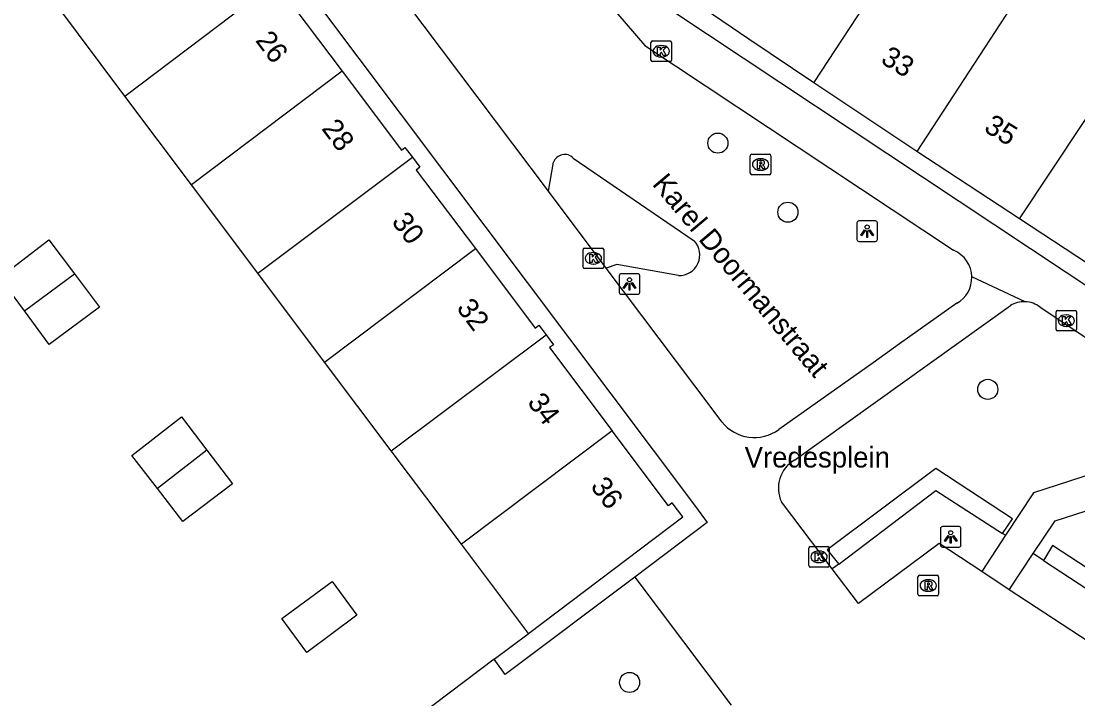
# Model space of a CAD drawing. Extents: x 160379 to 161131, y 383940 to 384849.
# Drawn here: x 160570.7 to 160622.1, y 384617.6 to 384650.5 of the extents above; entities that cross this region are included whole.
import ezdxf

# ---------------------------------------------------------------- set-up
doc = ezdxf.new("R2010")
doc.units = 0
for name, color, linetype in [('IMGEO_Boom', 7, 'Continuous'), ('IMGEO_Erf', 7, 'Continuous'), ('IMGEO_Groenvoorziening', 7, 'Continuous'), ('IMGEO_Kolk', 7, 'Continuous'), ('IMGEO_Lichtpunt', 7, 'Continuous'), ('IMGEO_Muur', 7, 'Continuous'), ('IMGEO_Openbare_ruimte_label', 7, 'Continuous'), ('IMGEO_Pand', 7, 'Continuous'), ('IMGEO_Pand_nummerreeks', 7, 'Continuous'), ('IMGEO_Rioolput', 7, 'Continuous'), ('IMGEO_Voetgangersgebied_open', 7, 'Continuous')]:
    doc.layers.add(name, color=color, linetype=linetype)

msp = doc.modelspace()

# ---------------------------------------------------------------- linework, layer by layer
at = {"layer": 'IMGEO_Boom'}
for centre in [(160604.584, 384644.607), (160607.989, 384641.25), (160617.703, 384632.647), (160600.293, 384618.414)]:
    msp.add_circle(centre, 0.489, dxfattribs=at)
at = {"layer": 'IMGEO_Erf'}
msp.add_lwpolyline([(160593.711, 384619.536), (160595.355, 384620.775), (160595.375, 384620.79)], dxfattribs=at)
at = {"layer": 'IMGEO_Groenvoorziening'}
for points in [[(160597.548, 384643.88), (160603.432, 384639.862)], [(160596.343, 384642.27), (160596.599, 384643.678)], [(160602.663, 384638.174), (160599.67, 384638.706), (160599.161, 384638.527)], [(160618.572, 384625.558), (160618.425, 384625.654)], [(160620.413, 384624.33), (160619.914, 384624.669)], [(160610.461, 384624.157), (160610.145, 384623.927)], [(160600.544, 384623.533), (160594.236, 384618.794), (160593.711, 384619.536)], [(160593.711, 384619.536), (160587.217, 384614.645)]]:
    msp.add_lwpolyline(points, dxfattribs=at)
for centre, radius, start, end in [((160597.136, 384643.486), 0.57, 43.7525, 160.2803), ((160602.704, 384639.174), 1.001, 267.6251, 43.3898)]:
    msp.add_arc(centre, radius, start, end, dxfattribs=at)
at = {"layer": 'IMGEO_Kolk'}
for p, q in [((160601.329, 384648.642), (160601.329, 384649.494)), ((160601.404, 384649.568), (160602.256, 384649.568)), ((160602.33, 384649.494), (160602.33, 384648.642)), ((160601.817, 384649.348), (160601.842, 384649.348)), ((160602.256, 384648.568), (160601.404, 384648.568)), ((160601.84, 384648.788), (160601.815, 384648.788)), ((160598.032, 384638.587), (160598.032, 384639.439)), ((160598.107, 384639.513), (160598.959, 384639.513)), ((160598.52, 384639.293), (160598.545, 384639.293)), ((160599.033, 384639.439), (160599.033, 384638.587)), ((160598.543, 384638.733), (160598.518, 384638.733)), ((160598.959, 384638.513), (160598.107, 384638.513)), ((160621.023, 384635.559), (160621.023, 384636.411)), ((160621.098, 384636.485), (160621.95, 384636.485)), ((160621.511, 384636.265), (160621.536, 384636.265)), ((160622.024, 384636.411), (160622.024, 384635.559)), ((160621.534, 384635.705), (160621.509, 384635.705)), ((160621.95, 384635.485), (160621.098, 384635.485)), ((160609, 384624.085), (160609, 384624.937)), ((160609.075, 384625.011), (160609.927, 384625.011)), ((160610.001, 384624.937), (160610.001, 384624.085)), ((160609.488, 384624.791), (160609.513, 384624.791)), ((160609.927, 384624.011), (160609.075, 384624.011)), ((160609.511, 384624.231), (160609.486, 384624.231))]:
    msp.add_line(p, q, dxfattribs=at)
for points in [[(160601.329, 384648.642), (160601.329, 384649.494)], [(160601.404, 384649.568), (160602.256, 384649.568)], [(160602.33, 384649.494), (160602.33, 384648.642)], [(160601.65, 384649.268), (160601.773, 384649.268), (160601.773, 384649.117), (160601.903, 384649.268), (160602.067, 384649.268), (160601.921, 384649.117), (160602.074, 384648.868), (160601.922, 384648.868), (160601.837, 384649.032), (160601.773, 384648.965), (160601.773, 384648.868), (160601.65, 384648.868), (160601.65, 384649.268)], [(160602.256, 384648.568), (160601.404, 384648.568)], [(160598.032, 384638.587), (160598.032, 384639.439)], [(160598.107, 384639.513), (160598.959, 384639.513)], [(160598.353, 384639.213), (160598.476, 384639.213), (160598.476, 384639.062), (160598.606, 384639.213), (160598.77, 384639.213), (160598.624, 384639.062), (160598.777, 384638.813), (160598.625, 384638.813), (160598.54, 384638.977), (160598.476, 384638.91), (160598.476, 384638.813), (160598.353, 384638.813), (160598.353, 384639.213)], [(160599.033, 384639.439), (160599.033, 384638.587)], [(160598.959, 384638.513), (160598.107, 384638.513)], [(160621.023, 384635.559), (160621.023, 384636.411)], [(160621.098, 384636.485), (160621.95, 384636.485)], [(160621.344, 384636.185), (160621.467, 384636.185), (160621.467, 384636.034), (160621.597, 384636.185), (160621.761, 384636.185), (160621.615, 384636.034), (160621.768, 384635.785), (160621.616, 384635.785), (160621.531, 384635.949), (160621.467, 384635.882), (160621.467, 384635.785), (160621.344, 384635.785), (160621.344, 384636.185)], [(160622.024, 384636.411), (160622.024, 384635.559)], [(160621.95, 384635.485), (160621.098, 384635.485)], [(160609, 384624.085), (160609, 384624.937)], [(160609.075, 384625.011), (160609.927, 384625.011)], [(160610.001, 384624.937), (160610.001, 384624.085)], [(160609.321, 384624.711), (160609.444, 384624.711), (160609.444, 384624.56), (160609.574, 384624.711), (160609.738, 384624.711), (160609.592, 384624.56), (160609.745, 384624.311), (160609.593, 384624.311), (160609.508, 384624.475), (160609.444, 384624.408), (160609.444, 384624.311), (160609.321, 384624.311), (160609.321, 384624.711)], [(160609.927, 384624.011), (160609.075, 384624.011)]]:
    msp.add_lwpolyline(points, dxfattribs=at)
for centre, start, end in [((160601.406, 384649.492), 91.552, 178.448), ((160601.406, 384649.492), 91.552, 178.448), ((160602.254, 384649.492), 1.552, 88.448), ((160602.254, 384649.492), 1.552, 88.448), ((160601.406, 384648.644), 181.552, 268.448), ((160601.406, 384648.644), 181.552, 268.448), ((160602.254, 384648.644), 271.552, 358.448), ((160602.254, 384648.644), 271.552, 358.448), ((160598.109, 384639.437), 91.552, 178.448), ((160598.109, 384639.437), 91.552, 178.448), ((160598.957, 384639.437), 1.552, 88.448), ((160598.957, 384639.437), 1.552, 88.448), ((160598.109, 384638.589), 181.552, 268.448), ((160598.109, 384638.589), 181.552, 268.448), ((160598.957, 384638.589), 271.552, 358.448), ((160598.957, 384638.589), 271.552, 358.448), ((160621.1, 384636.409), 91.552, 178.448), ((160621.1, 384636.409), 91.552, 178.448), ((160621.948, 384636.409), 1.552, 88.448), ((160621.948, 384636.409), 1.552, 88.448), ((160621.1, 384635.561), 181.552, 268.448), ((160621.1, 384635.561), 181.552, 268.448), ((160621.948, 384635.561), 271.552, 358.448), ((160621.948, 384635.561), 271.552, 358.448), ((160609.077, 384624.935), 91.552, 178.448), ((160609.077, 384624.935), 91.552, 178.448), ((160609.925, 384624.935), 1.552, 88.448), ((160609.925, 384624.935), 1.552, 88.448), ((160609.077, 384624.087), 181.552, 268.448), ((160609.077, 384624.087), 181.552, 268.448), ((160609.925, 384624.087), 271.552, 358.448), ((160609.925, 384624.087), 271.552, 358.448)]:
    msp.add_arc(centre, 0.0765, start, end, dxfattribs=at)
for centre, major_axis, ratio, start_param, end_param in [((160601.816, 384649.068), (-0.387, 0.002), 0.722429, 4.712389, 7.853982), ((160601.841, 384649.068), (-0.39, 0.002), 0.717154, 1.570796, 4.712389), ((160598.519, 384639.013), (-0.387, 0.002), 0.722429, 4.712389, 7.853982), ((160598.544, 384639.013), (-0.39, 0.002), 0.717154, 1.570796, 4.712389), ((160621.51, 384635.985), (-0.387, 0.002), 0.722429, 4.712389, 7.853982), ((160621.535, 384635.985), (-0.39, 0.002), 0.717154, 1.570796, 4.712389), ((160609.487, 384624.511), (-0.387, 0.002), 0.722429, 4.712389, 7.853982), ((160609.512, 384624.511), (-0.39, 0.002), 0.717154, 1.570796, 4.712389)]:
    msp.add_ellipse(centre, major_axis=major_axis, ratio=ratio, start_param=start_param, end_param=end_param, dxfattribs=at)
at = {"layer": 'IMGEO_Lichtpunt'}
for p, q in [((160611.342, 384640.737), (160611.342, 384639.93)), ((160611.342, 384640.737), (160611.342, 384639.93)), ((160612.244, 384640.832), (160611.436, 384640.832)), ((160612.244, 384640.832), (160611.436, 384640.832)), ((160612.338, 384639.93), (160612.338, 384640.737)), ((160612.338, 384639.93), (160612.338, 384640.737)), ((160611.436, 384639.836), (160612.244, 384639.836)), ((160611.436, 384639.836), (160612.244, 384639.836)), ((160599.788, 384638.168), (160599.788, 384637.361)), ((160599.788, 384638.168), (160599.788, 384637.361)), ((160600.69, 384638.263), (160599.882, 384638.263)), ((160600.69, 384638.263), (160599.882, 384638.263)), ((160600.784, 384637.361), (160600.784, 384638.168)), ((160600.784, 384637.361), (160600.784, 384638.168)), ((160599.882, 384637.267), (160600.69, 384637.267)), ((160599.882, 384637.267), (160600.69, 384637.267)), ((160615.407, 384625.885), (160615.407, 384625.078)), ((160615.407, 384625.885), (160615.407, 384625.078)), ((160616.309, 384625.98), (160615.501, 384625.98)), ((160616.309, 384625.98), (160615.501, 384625.98)), ((160616.403, 384625.078), (160616.403, 384625.885)), ((160616.403, 384625.078), (160616.403, 384625.885)), ((160615.501, 384624.984), (160616.309, 384624.984)), ((160615.501, 384624.984), (160616.309, 384624.984))]:
    msp.add_line(p, q, dxfattribs=at)
for points in [[(160611.716, 384640.401), (160611.755, 384640.373), (160611.567, 384640.111), (160611.529, 384640.138), (160611.716, 384640.401)], [(160611.818, 384640.353), (160611.865, 384640.353), (160611.865, 384640.031), (160611.818, 384640.031), (160611.818, 384640.353)], [(160611.928, 384640.373), (160611.966, 384640.4), (160612.153, 384640.138), (160612.114, 384640.11), (160611.928, 384640.373)], [(160600.162, 384637.832), (160600.201, 384637.804), (160600.013, 384637.542), (160599.975, 384637.569), (160600.162, 384637.832)], [(160600.264, 384637.784), (160600.311, 384637.784), (160600.311, 384637.462), (160600.264, 384637.462), (160600.264, 384637.784)], [(160600.374, 384637.804), (160600.412, 384637.831), (160600.599, 384637.569), (160600.56, 384637.541), (160600.374, 384637.804)], [(160615.781, 384625.549), (160615.82, 384625.521), (160615.632, 384625.259), (160615.594, 384625.286), (160615.781, 384625.549)], [(160615.883, 384625.501), (160615.93, 384625.501), (160615.93, 384625.179), (160615.883, 384625.179), (160615.883, 384625.501)], [(160615.993, 384625.521), (160616.031, 384625.548), (160616.218, 384625.286), (160616.179, 384625.258), (160615.993, 384625.521)]]:
    msp.add_lwpolyline(points, dxfattribs=at)
for centre in [(160611.841, 384640.535), (160600.287, 384637.966), (160615.906, 384625.683)]:
    msp.add_circle(centre, 0.0994, dxfattribs=at)
for centre, start, end in [((160611.436, 384640.737), 90, 180), ((160611.436, 384640.737), 90, 180), ((160612.244, 384640.737), 0, 90), ((160612.244, 384640.737), 0, 90), ((160611.436, 384639.93), 180, 270), ((160611.436, 384639.93), 180, 270), ((160612.244, 384639.93), 270, 0), ((160612.244, 384639.93), 270, 360), ((160599.882, 384638.168), 90, 180), ((160599.882, 384638.168), 90, 180), ((160600.69, 384638.168), 0, 90), ((160600.69, 384638.168), 0, 90), ((160599.882, 384637.361), 180, 270), ((160599.882, 384637.361), 180, 270), ((160600.69, 384637.361), 270, 0), ((160600.69, 384637.361), 270, 360), ((160615.501, 384625.885), 90, 180), ((160615.501, 384625.885), 90, 180), ((160616.309, 384625.885), 0, 90), ((160616.309, 384625.885), 0, 90), ((160615.501, 384625.078), 180, 270), ((160615.501, 384625.078), 180, 270), ((160616.309, 384625.078), 270, 0), ((160616.309, 384625.078), 270, 360)]:
    msp.add_arc(centre, 0.0946, start, end, dxfattribs=at)
at = {"layer": 'IMGEO_Muur'}
for points in [[(160618.425, 384625.654), (160618.912, 384626.351), (160615.172, 384628.807), (160609.902, 384624.855), (160610.461, 384624.157)], [(160610.461, 384624.157), (160615.178, 384627.727), (160618.425, 384625.654)], [(160649.496, 384605.32), (160649.969, 384606.043), (160620.848, 384625.065), (160620.413, 384624.33)], [(160620.413, 384624.33), (160649.496, 384605.32)]]:
    msp.add_lwpolyline(points, dxfattribs=at)
at = {"layer": 'IMGEO_Pand'}
for points in [[(160609.252, 384647.531), (160613.83, 384654.537), (160614.136, 384654.331)], [(160609.252, 384647.531), (160606.086, 384649.659), (160603.065, 384651.735), (160601.275, 384653.829)], [(160575.759, 384646.891), (160583.248, 384652.55)], [(160583.248, 384652.55), (160583.603, 384652.079), (160583.422, 384651.949), (160586.32, 384648.095)], [(160575.759, 384646.891), (160572.348, 384651.43)], [(160618.831, 384651.188), (160614.264, 384644.199)], [(160586.32, 384648.095), (160578.993, 384642.588)], [(160586.32, 384648.095), (160589.204, 384644.259), (160589.374, 384644.4), (160589.733, 384643.922)], [(160614.264, 384644.199), (160609.252, 384647.531)], [(160619.243, 384640.926), (160623.869, 384647.878), (160624.1, 384647.719)], [(160578.993, 384642.588), (160575.759, 384646.891)], [(160582.227, 384638.285), (160589.733, 384643.922)], [(160589.733, 384643.922), (160590.092, 384643.444), (160589.923, 384643.302), (160592.795, 384639.483)], [(160619.243, 384640.926), (160614.264, 384644.199)], [(160582.227, 384638.285), (160578.993, 384642.588)], [(160624.249, 384637.636), (160619.243, 384640.926)], [(160570.873, 384636.459), (160569.668, 384638.088), (160572.063, 384639.907), (160573.305, 384638.257)], [(160585.467, 384633.975), (160592.795, 384639.483)], [(160592.795, 384639.483), (160595.702, 384635.617), (160595.883, 384635.76), (160596.236, 384635.288)], [(160573.305, 384638.257), (160574.518, 384636.647), (160572.078, 384634.829), (160570.873, 384636.459)], [(160570.873, 384636.459), (160573.305, 384638.257)], [(160585.467, 384633.975), (160582.227, 384638.285)], [(160588.706, 384629.665), (160596.236, 384635.288)], [(160596.236, 384635.288), (160596.588, 384634.816), (160596.403, 384634.685), (160599.444, 384630.641)], [(160588.706, 384629.665), (160585.467, 384633.975)], [(160577.335, 384627.828), (160576.1, 384629.427), (160578.507, 384631.312), (160579.746, 384629.689)], [(160599.444, 384630.641), (160592.113, 384625.131)], [(160595.375, 384620.79), (160602.879, 384626.46), (160602.369, 384627.136), (160602.186, 384626.993), (160599.444, 384630.641)], [(160579.746, 384629.689), (160580.991, 384628.06), (160578.57, 384626.228), (160577.335, 384627.828)], [(160579.746, 384629.689), (160577.335, 384627.828)], [(160592.113, 384625.131), (160588.706, 384629.665)], [(160595.375, 384620.79), (160592.113, 384625.131)], [(160583.382, 384621.512), (160585.835, 384623.322), (160587.033, 384621.676), (160584.604, 384619.863), (160583.382, 384621.512)]]:
    msp.add_lwpolyline(points, dxfattribs=at)
at = {"layer": 'IMGEO_Rioolput'}
for p, q in [((160606.16, 384643.145), (160606.16, 384643.997)), ((160606.235, 384644.071), (160607.087, 384644.071)), ((160606.648, 384643.851), (160606.673, 384643.851)), ((160607.161, 384643.997), (160607.161, 384643.145)), ((160606.671, 384643.291), (160606.646, 384643.291)), ((160607.087, 384643.071), (160606.235, 384643.071)), ((160614.312, 384622.694), (160614.312, 384623.546)), ((160614.387, 384623.62), (160615.239, 384623.62)), ((160614.8, 384623.4), (160614.825, 384623.4)), ((160615.313, 384623.546), (160615.313, 384622.694)), ((160614.823, 384622.84), (160614.798, 384622.84)), ((160615.239, 384622.62), (160614.387, 384622.62))]:
    msp.add_line(p, q, dxfattribs=at)
for points in [[(160606.16, 384643.145), (160606.16, 384643.997)], [(160606.235, 384644.071), (160607.087, 384644.071)], [(160607.161, 384643.997), (160607.161, 384643.145)], [(160606.749, 384643.769), (160606.497, 384643.771), (160606.497, 384643.371)], [(160606.497, 384643.371), (160606.621, 384643.371), (160606.621, 384643.533), (160606.632, 384643.533)], [(160606.675, 384643.69), (160606.621, 384643.69), (160606.621, 384643.609)], [(160606.621, 384643.609), (160606.673, 384643.609)], [(160606.679, 384643.504), (160606.75, 384643.371), (160606.89, 384643.371), (160606.825, 384643.497)], [(160607.087, 384643.071), (160606.235, 384643.071)], [(160614.312, 384622.694), (160614.312, 384623.546)], [(160614.387, 384623.62), (160615.239, 384623.62)], [(160614.901, 384623.318), (160614.649, 384623.32), (160614.649, 384622.92)], [(160615.313, 384623.546), (160615.313, 384622.694)], [(160614.649, 384622.92), (160614.773, 384622.92), (160614.773, 384623.082), (160614.784, 384623.082)], [(160614.827, 384623.239), (160614.773, 384623.239), (160614.773, 384623.158)], [(160614.773, 384623.158), (160614.825, 384623.158)], [(160614.831, 384623.053), (160614.902, 384622.92), (160615.042, 384622.92), (160614.977, 384623.046)], [(160615.239, 384622.62), (160614.387, 384622.62)]]:
    msp.add_lwpolyline(points, dxfattribs=at)
for centre, radius, start, end in [((160606.237, 384643.995), 0.0765, 91.552, 178.448), ((160606.237, 384643.995), 0.0765, 91.552, 178.448), ((160607.085, 384643.995), 0.0765, 1.552, 88.448), ((160607.085, 384643.995), 0.0765, 1.552, 88.448), ((160606.631, 384643.48), 0.0533, 26.0293, 88.6989), ((160606.657, 384643.798), 0.19, 274.7715, 282.9687), ((160606.681, 384643.594), 0.0964, 77.0061, 93.1865), ((160606.695, 384643.651), 0.0378, 276.6634, 79.6772), ((160606.748, 384643.659), 0.109, 350.3612, 89.416), ((160606.746, 384643.659), 0.112, 277.5842, 350.9817), ((160606.73, 384643.444), 0.108, 29.5134, 73.7905), ((160606.237, 384643.147), 0.0765, 181.552, 268.448), ((160606.237, 384643.147), 0.0765, 181.552, 268.448), ((160607.085, 384643.147), 0.0765, 271.552, 358.448), ((160607.085, 384643.147), 0.0765, 271.552, 358.448), ((160614.389, 384623.544), 0.0765, 91.552, 178.448), ((160614.389, 384623.544), 0.0765, 91.552, 178.448), ((160614.9, 384623.208), 0.109, 350.3612, 89.416), ((160615.237, 384623.544), 0.0765, 1.552, 88.448), ((160615.237, 384623.544), 0.0765, 1.552, 88.448), ((160614.783, 384623.029), 0.0533, 26.0293, 88.6989), ((160614.809, 384623.347), 0.19, 274.7715, 282.9687), ((160614.833, 384623.143), 0.0964, 77.0061, 93.1865), ((160614.847, 384623.2), 0.0378, 276.6634, 79.6772), ((160614.898, 384623.208), 0.112, 277.5842, 350.9817), ((160614.882, 384622.993), 0.108, 29.5134, 73.7905), ((160614.389, 384622.696), 0.0765, 181.552, 268.448), ((160614.389, 384622.696), 0.0765, 181.552, 268.448), ((160615.237, 384622.696), 0.0765, 271.552, 358.448), ((160615.237, 384622.696), 0.0765, 271.552, 358.448)]:
    msp.add_arc(centre, radius, start, end, dxfattribs=at)
for centre, major_axis, ratio, start_param, end_param in [((160606.647, 384643.571), (-0.387, 0.002), 0.722429, 4.712389, 7.853982), ((160606.672, 384643.571), (-0.39, 0.002), 0.717154, 1.570796, 4.712389), ((160614.799, 384623.12), (-0.387, 0.002), 0.722429, 4.712389, 7.853982), ((160614.824, 384623.12), (-0.39, 0.002), 0.717154, 1.570796, 4.712389)]:
    msp.add_ellipse(centre, major_axis=major_axis, ratio=ratio, start_param=start_param, end_param=end_param, dxfattribs=at)
at = {"layer": 'IMGEO_Voetgangersgebied_open'}
for points in [[(160531.839, 384722.221), (160603.494, 384626.95), (160604.071, 384626.182), (160600.544, 384623.533)], [(160559.369, 384705.242), (160560.394, 384696.477), (160579.65, 384674.149), (160588.127, 384664.318), (160601.036, 384649.348), (160616.046, 384639.404)], [(160596.343, 384642.27), (160584.207, 384658.391), (160549.861, 384704.03)], [(160654.648, 384616.35), (160602.352, 384651.039), (160589.774, 384665.608)], [(160599.161, 384638.527), (160596.343, 384642.27)], [(160604.773, 384631.072), (160604.303, 384631.697), (160599.161, 384638.527)], [(160619.518, 384636.904), (160616.93, 384638.114)], [(160616.208, 384636.827), (160613.421, 384634.855), (160612.128, 384633.94), (160607.553, 384630.704)], [(160608.311, 384629.208), (160618.805, 384636.718)], [(160620.256, 384636.638), (160627.236, 384631.991), (160627.62, 384631.72)], [(160626.969, 384629.907), (160619.934, 384627.618), (160618.572, 384625.558)], [(160619.914, 384624.669), (160620.978, 384626.269), (160630.684, 384629.386)], [(160610.145, 384623.927), (160607.677, 384627.181)], [(160618.572, 384625.558), (160617.41, 384623.8)], [(160617.41, 384623.8), (160615.335, 384625.155), (160611.414, 384622.253), (160610.145, 384623.927)], [(160618.749, 384622.917), (160619.914, 384624.669)], [(160618.749, 384622.917), (160617.41, 384623.8)], [(160600.544, 384623.533), (160605.23, 384617.306)], [(160648.502, 384603.464), (160618.749, 384622.917)]]:
    msp.add_lwpolyline(points, dxfattribs=at)
for centre, radius, start, end in [((160615.488, 384638.073), 1.443, 1.6099, 67.2335), ((160615.488, 384638.077), 1.442, 299.9347, 1.4809), ((160619.474, 384635.615), 1.29, 88.0283, 121.2134), ((160619.475, 384635.627), 1.278, 52.3045, 88.0538), ((160606.354, 384632.331), 2.021, 218.534, 306.3847), ((160609.078, 384627.855), 1.555, 119.5629, 205.7001)]:
    msp.add_arc(centre, radius, start, end, dxfattribs=at)

# ---------------------------------------------------------------- texts
at = {"layer": 'IMGEO_Openbare_ruimte_label'}
msp.add_text('Karel Doormanstraat', height=1, rotation=310.0548, dxfattribs=at).set_placement((160601.355, 384642.602))
msp.add_text('Vredesplein', height=1, dxfattribs=at).set_placement((160605.886, 384628.852))
at = {"layer": 'IMGEO_Pand_nummerreeks'}
for s, rotation, p in [('26', 306.9384, (160582.068, 384649.59)), ('33', 328.7071, (160612.447, 384648.529)), ('35', 328.705, (160617.465, 384645.213)), ('28', 306.9384, (160585.288, 384645.309)), ('30', 306.9441, (160588.688, 384640.784)), ('32', 306.9441, (160591.844, 384636.588)), ('34', 306.9384, (160595.287, 384632.01)), ('36', 306.9384, (160598.357, 384627.926))]:
    msp.add_text(s, height=1, rotation=rotation, dxfattribs=at).set_placement(p)

doc.saveas('drawing.dxf')
